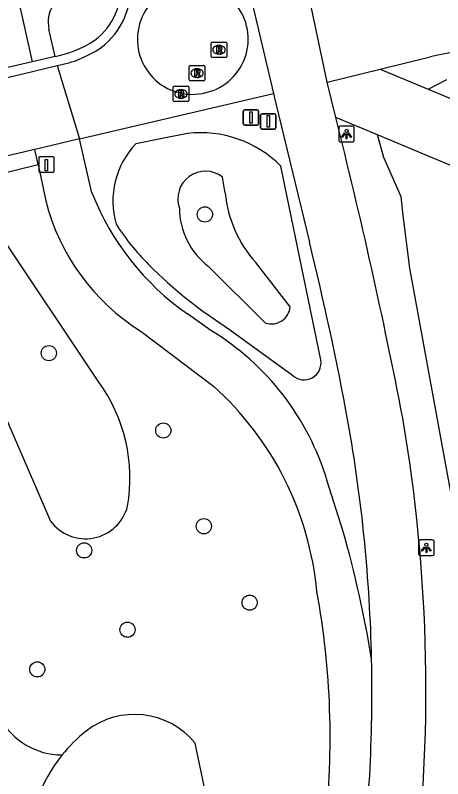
# Model space of a CAD drawing. Extents: x 156414 to 157775, y 382335 to 383765.
# Drawn here: x 157322.91 to 157350.45, y 383180.07 to 383229.24 of the extents above; entities that cross this region are included whole.
import ezdxf

# ---------------------------------------------------------------- set-up
doc = ezdxf.new("R2010")
doc.units = 0
for name, color, linetype in [('IMGEO_Berm_groen', 7, 'Continuous'), ('IMGEO_Boom', 7, 'Continuous'), ('IMGEO_Fietspad_gesloten', 7, 'Continuous'), ('IMGEO_Grasland_agrarisch', 7, 'Continuous'), ('IMGEO_Groenvoorziening', 7, 'Continuous'), ('IMGEO_Lichtpunt', 7, 'Continuous'), ('IMGEO_Meer_plas_ven_vijver', 7, 'Continuous'), ('IMGEO_Paal', 7, 'Continuous'), ('IMGEO_Rijbaan_lokaal_gesloten', 7, 'Continuous'), ('IMGEO_Rijbaan_lokaal_open', 7, 'Continuous'), ('IMGEO_Rioolput', 7, 'Continuous'), ('IMGEO_Terreindeel_open', 7, 'Continuous'), ('IMGEO_Verkeersbordpaal', 7, 'Continuous'), ('IMGEO_Voetpad_open', 7, 'Continuous')]:
    doc.layers.add(name, color=color, linetype=linetype)

msp = doc.modelspace()

# ---------------------------------------------------------------- linework, layer by layer
at = {"layer": 'IMGEO_Berm_groen'}
for points in [[(157346.408, 383225.767), (157349.51, 383224.482)], [(157349.51, 383224.482), (157350.71, 383225.105)], [(157346.237, 383221.534), (157343.552, 383222.647)], [(157333.997, 383221.625), (157332.382, 383221.303), (157330.674, 383220.962)], [(157351.051, 383198.049), (157348.338, 383212.96), (157347.916, 383216.18), (157347.776, 383217.553), (157347.207, 383218.806), (157346.65, 383220.071), (157346.237, 383221.534)], [(157342.589, 383207.048), (157340.027, 383219.528)], [(157336.434, 383217.786), (157336.261, 383218.817)], [(157335.336, 383213.087), (157339.016, 383209.419)], [(157340.629, 383210.461), (157338.4, 383213.315)], [(157336.717, 383209.008), (157340.764, 383206.059)]]:
    msp.add_lwpolyline(points, dxfattribs=at)
for centre, radius, start, end in [((157334.833, 383214.312), 7.361, 45.1242, 96.5244), ((157334.59, 383217.251), 5.396, 136.5404, 195.8504), ((157335.16, 383217.417), 1.781, 51.8002, 199.979), ((157344.193, 383218.53), 7.795, 185.4778, 221.9946), ((157338.19, 383216.826), 4.704, 180.2101, 232.6487), ((157343.726, 383225.204), 17.149, 213.3472, 224.5192), ((157352.982, 383234.705), 30.412, 225.0549, 237.6683), ((157339.407, 383210.584), 1.228, 251.4574, 354.2677), ((157341.516, 383206.85), 1.091, 226.4666, 10.4415)]:
    msp.add_arc(centre, radius, start, end, dxfattribs=at)
at = {"layer": 'IMGEO_Boom'}
for centre in [(157335.126, 383216.411), (157325.073, 383207.478), (157332.445, 383202.494), (157335.055, 383196.33), (157327.346, 383194.774), (157338.009, 383191.41), (157330.136, 383189.668), (157324.329, 383187.112)]:
    msp.add_circle(centre, 0.489, dxfattribs=at)
at = {"layer": 'IMGEO_Fietspad_gesloten'}
for points in [[(157343.552, 383222.647), (157342.994, 383224.931)], [(157339.544, 383224.195), (157339.694, 383223.557), (157341.86, 383214.62)]]:
    msp.add_lwpolyline(points, dxfattribs=at)
for centre, radius, start, end in [((157011.229, 383138.334), 342.852, 10.92053, 14.23608), ((157159.573, 383169.393), 187.813, 10.33609, 13.93419), ((157245.708, 383185.757), 103.657, 352.61513, 9.73565), ((157246.613, 383185.622), 99.275, 1.23325, 10.13465), ((157246.084, 383185.65), 99.803, 356.91867, 1.21099), ((157219.643, 383189.269), 126.42, 350.82152, 355.92474)]:
    msp.add_arc(centre, radius, start, end, dxfattribs=at)
at = {"layer": 'IMGEO_Grasland_agrarisch'}
msp.add_lwpolyline([(157307.092, 383215.385), (157324.381, 383219.623)], dxfattribs=at)
msp.add_arc((157325.94, 383186.185), 4.585, 209.0168, 269.8306, dxfattribs=at)
at = {"layer": 'IMGEO_Groenvoorziening'}
for points in [[(157328.296, 383205.614), (157321.757, 383215.351)], [(157317.879, 383213.486), (157325.18, 383196.657)]]:
    msp.add_lwpolyline(points, dxfattribs=at)
for centre, radius, start, end in [((157319.712, 383199.418), 10.586, 350.231, 35.8221), ((157327.432, 383198.328), 2.804, 216.5796, 345.4182)]:
    msp.add_arc(centre, radius, start, end, dxfattribs=at)
at = {"layer": 'IMGEO_Lichtpunt'}
for p, q in [((157343.754, 383221.994), (157343.754, 383221.187)), ((157343.754, 383221.994), (157343.754, 383221.187)), ((157344.656, 383222.089), (157343.848, 383222.089)), ((157344.656, 383222.089), (157343.848, 383222.089)), ((157344.75, 383221.187), (157344.75, 383221.994)), ((157344.75, 383221.187), (157344.75, 383221.994)), ((157343.848, 383221.093), (157344.656, 383221.093)), ((157343.848, 383221.093), (157344.656, 383221.093)), ((157348.895, 383195.349), (157348.895, 383194.542)), ((157348.895, 383195.349), (157348.895, 383194.542)), ((157349.797, 383195.444), (157348.989, 383195.444)), ((157349.797, 383195.444), (157348.989, 383195.444)), ((157349.891, 383194.542), (157349.891, 383195.349)), ((157349.891, 383194.542), (157349.891, 383195.349)), ((157348.989, 383194.448), (157349.797, 383194.448)), ((157348.989, 383194.448), (157349.797, 383194.448))]:
    msp.add_line(p, q, dxfattribs=at)
for points in [[(157344.128, 383221.658), (157344.167, 383221.63), (157343.979, 383221.368), (157343.941, 383221.395), (157344.128, 383221.658)], [(157344.23, 383221.61), (157344.277, 383221.61), (157344.277, 383221.288), (157344.23, 383221.288), (157344.23, 383221.61)], [(157344.34, 383221.63), (157344.378, 383221.657), (157344.565, 383221.395), (157344.526, 383221.367), (157344.34, 383221.63)], [(157349.269, 383195.013), (157349.308, 383194.985), (157349.12, 383194.723), (157349.082, 383194.75), (157349.269, 383195.013)], [(157349.371, 383194.965), (157349.418, 383194.965), (157349.418, 383194.643), (157349.371, 383194.643), (157349.371, 383194.965)], [(157349.481, 383194.985), (157349.519, 383195.012), (157349.706, 383194.75), (157349.667, 383194.722), (157349.481, 383194.985)]]:
    msp.add_lwpolyline(points, dxfattribs=at)
for centre in [(157344.253, 383221.792), (157349.394, 383195.147)]:
    msp.add_circle(centre, 0.0994, dxfattribs=at)
for centre, start, end in [((157343.848, 383221.994), 90, 180), ((157343.848, 383221.994), 90, 180), ((157344.656, 383221.994), 0, 90), ((157344.656, 383221.994), 0, 90), ((157343.848, 383221.187), 180, 270), ((157343.848, 383221.187), 180, 270), ((157344.656, 383221.187), 270, 0), ((157344.656, 383221.187), 270, 360), ((157348.989, 383195.349), 90, 180), ((157348.989, 383195.349), 90, 180), ((157349.797, 383195.349), 0, 90), ((157349.797, 383195.349), 0, 90), ((157348.989, 383194.542), 180, 270), ((157348.989, 383194.542), 180, 270), ((157349.797, 383194.542), 270, 0), ((157349.797, 383194.542), 270, 360)]:
    msp.add_arc(centre, 0.0946, start, end, dxfattribs=at)
at = {"layer": 'IMGEO_Meer_plas_ven_vijver'}
msp.add_lwpolyline([(157335.737, 383176.415), (157334.497, 383182.367)], dxfattribs=at)
for centre, radius, start, end in [((157330.588, 383179.139), 5.069, 39.5527, 127.8636), ((157333.605, 383175.422), 9.856, 128.4467, 141.1827), ((157333.611, 383175.416), 9.864, 141.1766, 179.147)]:
    msp.add_arc(centre, radius, start, end, dxfattribs=at)
at = {"layer": 'IMGEO_Paal'}
for p, q in [((157324.417, 383220.045), (157324.417, 383219.204)), ((157324.417, 383220.045), (157324.417, 383219.204)), ((157325.333, 383220.129), (157324.492, 383220.129)), ((157325.333, 383220.129), (157324.492, 383220.129)), ((157325.417, 383219.213), (157325.417, 383220.054)), ((157325.417, 383219.213), (157325.417, 383220.054)), ((157324.501, 383219.129), (157325.342, 383219.129)), ((157324.501, 383219.129), (157325.342, 383219.129))]:
    msp.add_line(p, q, dxfattribs=at)
msp.add_lwpolyline([(157324.832, 383219.942), (157324.992, 383219.942), (157324.992, 383219.209), (157324.832, 383219.209), (157324.832, 383219.942)], dxfattribs=at)
for centre, start, end in [((157324.495, 383220.051), 92.4484, 184.2845), ((157324.495, 383220.051), 92.4484, 184.2845), ((157325.339, 383220.051), 2.4484, 94.2845), ((157325.339, 383220.051), 2.4484, 94.2845), ((157324.495, 383219.207), 182.4484, 274.2845), ((157324.495, 383219.207), 182.4484, 274.2845), ((157325.339, 383219.207), 272.4484, 4.2845), ((157325.339, 383219.207), 272.4484, 4.2845)]:
    msp.add_arc(centre, 0.0779, start, end, dxfattribs=at)
at = {"layer": 'IMGEO_Rijbaan_lokaal_gesloten'}
for points in [[(157338.067, 383230.484), (157339.544, 383224.195)], [(157342.994, 383224.931), (157341.966, 383229.794)], [(157346.408, 383225.767), (157349.647, 383226.56)], [(157114.731, 383177.25), (157116.202, 383177.575), (157182.61, 383192.895), (157202.445, 383197.485), (157252.207, 383208.993), (157323.308, 383225.447), (157325.619, 383226.002)], [(157325.619, 383226.002), (157327.04, 383221.272)], [(157342.994, 383224.931), (157346.408, 383225.767)], [(157327.04, 383221.272), (157339.544, 383224.195)], [(157327.04, 383221.272), (157325.256, 383220.855), (157324.176, 383220.603)], [(157324.176, 383220.603), (157304.954, 383216.11)]]:
    msp.add_lwpolyline(points, dxfattribs=at)
for centre, radius, start, end in [((157325.604, 383230.931), 4.722, 306.5031, 7.2793), ((157360.592, 383176.284), 51.453, 84.7412, 102.2817), ((157324.31, 383233.243), 7.358, 280.2508, 303.8954)]:
    msp.add_arc(centre, radius, start, end, dxfattribs=at)
at = {"layer": 'IMGEO_Rijbaan_lokaal_open'}
for points in [[(157325.472, 383226.588), (157324.001, 383226.233)], [(157324.001, 383226.233), (157316.241, 383224.445)]]:
    msp.add_lwpolyline(points, dxfattribs=at)
for centre, radius, start, end in [((157325.484, 383231), 4.228, 307.0809, 6.5829), ((157334.377, 383227.699), 3.54, 283.4663, 104.088), ((157334.317, 383227.684), 3.54, 103.0962, 284.4581), ((157324.125, 383233.585), 7.126, 280.9001, 303.2648)]:
    msp.add_arc(centre, radius, start, end, dxfattribs=at)
at = {"layer": 'IMGEO_Rioolput'}
for p, q in [((157335.534, 383226.587), (157335.534, 383227.439)), ((157335.609, 383227.513), (157336.461, 383227.513)), ((157336.022, 383227.293), (157336.047, 383227.293)), ((157336.535, 383227.439), (157336.535, 383226.587)), ((157336.461, 383226.513), (157335.609, 383226.513)), ((157336.045, 383226.733), (157336.02, 383226.733)), ((157334.121, 383225.084), (157334.121, 383225.936)), ((157334.196, 383226.01), (157335.048, 383226.01)), ((157335.122, 383225.936), (157335.122, 383225.084)), ((157334.609, 383225.79), (157334.634, 383225.79)), ((157335.048, 383225.01), (157334.196, 383225.01)), ((157334.632, 383225.23), (157334.607, 383225.23)), ((157333.082, 383223.749), (157333.082, 383224.601)), ((157333.157, 383224.675), (157334.009, 383224.675)), ((157333.57, 383224.455), (157333.595, 383224.455)), ((157334.083, 383224.601), (157334.083, 383223.749)), ((157333.593, 383223.895), (157333.568, 383223.895)), ((157334.009, 383223.675), (157333.157, 383223.675))]:
    msp.add_line(p, q, dxfattribs=at)
for points in [[(157335.534, 383226.587), (157335.534, 383227.439)], [(157335.609, 383227.513), (157336.461, 383227.513)], [(157336.535, 383227.439), (157336.535, 383226.587)], [(157336.123, 383227.211), (157335.871, 383227.213), (157335.871, 383226.813)], [(157335.871, 383226.813), (157335.995, 383226.813), (157335.995, 383226.975), (157336.006, 383226.975)], [(157336.049, 383227.132), (157335.995, 383227.132), (157335.995, 383227.051)], [(157335.995, 383227.051), (157336.047, 383227.051)], [(157336.053, 383226.946), (157336.124, 383226.813), (157336.264, 383226.813), (157336.199, 383226.939)], [(157336.461, 383226.513), (157335.609, 383226.513)], [(157334.121, 383225.084), (157334.121, 383225.936)], [(157334.196, 383226.01), (157335.048, 383226.01)], [(157335.122, 383225.936), (157335.122, 383225.084)], [(157334.71, 383225.708), (157334.458, 383225.71), (157334.458, 383225.31)], [(157334.458, 383225.31), (157334.582, 383225.31), (157334.582, 383225.472), (157334.593, 383225.472)], [(157334.636, 383225.629), (157334.582, 383225.629), (157334.582, 383225.548)], [(157334.582, 383225.548), (157334.634, 383225.548)], [(157334.64, 383225.443), (157334.711, 383225.31), (157334.851, 383225.31), (157334.786, 383225.436)], [(157335.048, 383225.01), (157334.196, 383225.01)], [(157333.082, 383223.749), (157333.082, 383224.601)], [(157333.157, 383224.675), (157334.009, 383224.675)], [(157333.671, 383224.373), (157333.419, 383224.375), (157333.419, 383223.975)], [(157334.083, 383224.601), (157334.083, 383223.749)], [(157333.419, 383223.975), (157333.543, 383223.975), (157333.543, 383224.137), (157333.554, 383224.137)], [(157333.597, 383224.294), (157333.543, 383224.294), (157333.543, 383224.213)], [(157333.543, 383224.213), (157333.595, 383224.213)], [(157333.601, 383224.108), (157333.672, 383223.975), (157333.812, 383223.975), (157333.747, 383224.101)], [(157334.009, 383223.675), (157333.157, 383223.675)]]:
    msp.add_lwpolyline(points, dxfattribs=at)
for centre, radius, start, end in [((157335.611, 383227.437), 0.0765, 91.552, 178.448), ((157335.611, 383227.437), 0.0765, 91.552, 178.448), ((157336.459, 383227.437), 0.0765, 1.552, 88.448), ((157336.459, 383227.437), 0.0765, 1.552, 88.448), ((157336.005, 383226.922), 0.0533, 26.0293, 88.6989), ((157336.031, 383227.24), 0.19, 274.7715, 282.9687), ((157336.055, 383227.036), 0.0964, 77.0061, 93.1865), ((157336.069, 383227.093), 0.0378, 276.6634, 79.6772), ((157336.122, 383227.101), 0.109, 350.3612, 89.416), ((157336.12, 383227.101), 0.112, 277.5842, 350.9817), ((157336.104, 383226.886), 0.108, 29.5134, 73.7905), ((157335.611, 383226.589), 0.0765, 181.552, 268.448), ((157335.611, 383226.589), 0.0765, 181.552, 268.448), ((157336.459, 383226.589), 0.0765, 271.552, 358.448), ((157336.459, 383226.589), 0.0765, 271.552, 358.448), ((157334.198, 383225.934), 0.0765, 91.552, 178.448), ((157334.198, 383225.934), 0.0765, 91.552, 178.448), ((157335.046, 383225.934), 0.0765, 1.552, 88.448), ((157335.046, 383225.934), 0.0765, 1.552, 88.448), ((157334.592, 383225.419), 0.0533, 26.0293, 88.6989), ((157334.618, 383225.737), 0.19, 274.7715, 282.9687), ((157334.642, 383225.533), 0.0964, 77.0061, 93.1865), ((157334.656, 383225.59), 0.0378, 276.6634, 79.6772), ((157334.709, 383225.598), 0.109, 350.3612, 89.416), ((157334.707, 383225.598), 0.112, 277.5842, 350.9817), ((157334.691, 383225.383), 0.108, 29.5134, 73.7905), ((157334.198, 383225.086), 0.0765, 181.552, 268.448), ((157334.198, 383225.086), 0.0765, 181.552, 268.448), ((157335.046, 383225.086), 0.0765, 271.552, 358.448), ((157335.046, 383225.086), 0.0765, 271.552, 358.448), ((157333.159, 383224.599), 0.0765, 91.552, 178.448), ((157333.159, 383224.599), 0.0765, 91.552, 178.448), ((157333.67, 383224.263), 0.109, 350.3612, 89.416), ((157334.007, 383224.599), 0.0765, 1.552, 88.448), ((157334.007, 383224.599), 0.0765, 1.552, 88.448), ((157333.553, 383224.084), 0.0533, 26.0293, 88.6989), ((157333.579, 383224.402), 0.19, 274.7715, 282.9687), ((157333.603, 383224.198), 0.0964, 77.0061, 93.1865), ((157333.617, 383224.255), 0.0378, 276.6634, 79.6772), ((157333.668, 383224.263), 0.112, 277.5842, 350.9817), ((157333.652, 383224.048), 0.108, 29.5134, 73.7905), ((157333.159, 383223.751), 0.0765, 181.552, 268.448), ((157333.159, 383223.751), 0.0765, 181.552, 268.448), ((157334.007, 383223.751), 0.0765, 271.552, 358.448), ((157334.007, 383223.751), 0.0765, 271.552, 358.448)]:
    msp.add_arc(centre, radius, start, end, dxfattribs=at)
for centre, major_axis, ratio, start_param, end_param in [((157336.021, 383227.013), (-0.387, 0.002), 0.722429, 4.712389, 7.853982), ((157336.046, 383227.013), (-0.39, 0.002), 0.717154, 1.570796, 4.712389), ((157334.608, 383225.51), (-0.387, 0.002), 0.722429, 4.712389, 7.853982), ((157334.633, 383225.51), (-0.39, 0.002), 0.717154, 1.570796, 4.712389), ((157333.569, 383224.175), (-0.387, 0.002), 0.722429, 4.712389, 7.853982), ((157333.594, 383224.175), (-0.39, 0.002), 0.717154, 1.570796, 4.712389)]:
    msp.add_ellipse(centre, major_axis=major_axis, ratio=ratio, start_param=start_param, end_param=end_param, dxfattribs=at)
at = {"layer": 'IMGEO_Terreindeel_open'}
for points in [[(157349.51, 383224.482), (157362.313, 383219.18)], [(157360.763, 383215.489), (157359.212, 383216.135), (157349.319, 383220.256), (157346.237, 383221.534)]]:
    msp.add_lwpolyline(points, dxfattribs=at)
at = {"layer": 'IMGEO_Verkeersbordpaal'}
for p, q in [((157337.598, 383222.253), (157337.598, 383223.053)), ((157337.598, 383223.053), (157337.598, 383222.253)), ((157337.698, 383223.153), (157338.488, 383223.153)), ((157338.488, 383223.153), (157337.698, 383223.153)), ((157338.588, 383223.053), (157338.588, 383222.253)), ((157338.588, 383222.253), (157338.588, 383223.053)), ((157338.814, 383222.897), (157339.604, 383222.897)), ((157339.604, 383222.897), (157338.814, 383222.897)), ((157338.714, 383221.997), (157338.714, 383222.797)), ((157338.714, 383222.797), (157338.714, 383221.997)), ((157339.704, 383222.797), (157339.704, 383221.997)), ((157339.704, 383221.997), (157339.704, 383222.797)), ((157338.488, 383222.153), (157337.698, 383222.153)), ((157337.698, 383222.153), (157338.488, 383222.153)), ((157339.604, 383221.897), (157338.814, 383221.897)), ((157338.814, 383221.897), (157339.604, 383221.897))]:
    msp.add_line(p, q, dxfattribs=at)
for points in [[(157338.018, 383223.028), (157338.168, 383223.028), (157338.168, 383222.278), (157338.018, 383222.278), (157338.018, 383223.028)], [(157339.134, 383222.772), (157339.284, 383222.772), (157339.284, 383222.022), (157339.134, 383222.022), (157339.134, 383222.772)]]:
    msp.add_lwpolyline(points, dxfattribs=at)
for centre, start, end in [((157337.698, 383223.053), 90, 180), ((157337.698, 383223.053), 90, 180), ((157338.488, 383223.053), 0, 90), ((157338.488, 383223.053), 360, 90), ((157338.814, 383222.797), 90, 180), ((157338.814, 383222.797), 90, 180), ((157339.604, 383222.797), 0, 90), ((157339.604, 383222.797), 360, 90), ((157337.698, 383222.253), 180, 270), ((157337.698, 383222.253), 180, 270), ((157338.488, 383222.253), 270, 0), ((157338.488, 383222.253), 270, 0), ((157338.814, 383221.997), 180, 270), ((157338.814, 383221.997), 180, 270), ((157339.604, 383221.997), 270, 0), ((157339.604, 383221.997), 270, 0)]:
    msp.add_arc(centre, 0.1, start, end, dxfattribs=at)
at = {"layer": 'IMGEO_Voetpad_open'}
for points in [[(157323.049, 383230.482), (157324.001, 383226.233)], [(157325.472, 383226.588), (157325.076, 383228.35)], [(157327.848, 383217.811), (157327.04, 383221.272)], [(157324.381, 383219.623), (157324.176, 383220.603)], [(157324.381, 383219.623), (157324.868, 383217.294)], [(157335.5, 383208.942), (157333.999, 383210.009)], [(157331.025, 383208.875), (157335.678, 383205.352)], [(157344.011, 383196.062), (157343.003, 383199.234)]]:
    msp.add_lwpolyline(points, dxfattribs=at)
for centre, radius, start, end in [((157327.063, 383228.789), 2.035, 104.0247, 192.4482), ((157343.755, 383224.026), 17.078, 201.3418, 235.1618), ((157338.458, 383220.772), 14.028, 194.3545, 238.0032), ((157326.729, 383194.41), 16.974, 16.512, 58.8865), ((157322.084, 383190.213), 20.347, 5.378, 48.0773), ((157272.693, 383175.779), 74.146, 9.2984, 15.87609), ((157291.316, 383182.758), 51.876, 353.4675, 10.3973)]:
    msp.add_arc(centre, radius, start, end, dxfattribs=at)

doc.saveas('drawing.dxf')
